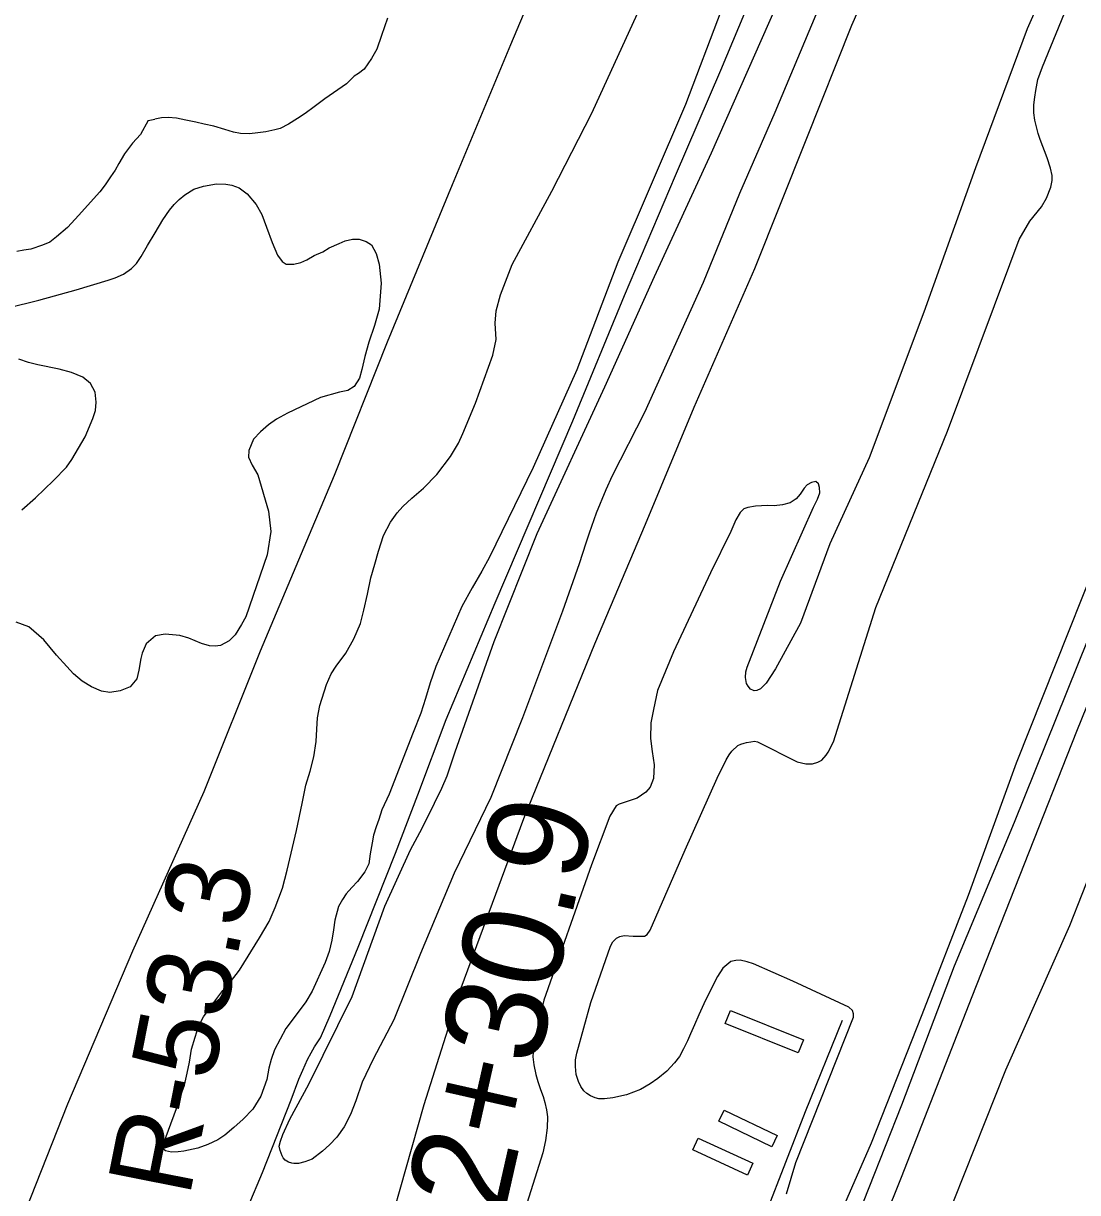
# Model space of a CAD drawing. Extents: x 3734862 to 3772949, y 391520 to 417239.
# Drawn here: x 3748915 to 3749961, y 406983 to 408143 of the extents above; entities that cross this region are included whole.
import ezdxf

# ---------------------------------------------------------------- set-up
doc = ezdxf.new("R2010")
doc.units = 0
for name, color, linetype in [('V-BLDG-OTLN', 7, 'Continuous'), ('V-RIVR-RANG-IDEN', 7, 'Continuous'), ('V-ROAD-CNTR', 7, 'Continuous'), ('V-SITE-VEGE', 7, 'Continuous'), ('V-SURV-IDEN', 7, 'Continuous'), ('V-TOPO-SHOR', 7, 'Continuous')]:
    doc.layers.add(name, color=color, linetype=linetype)

msp = doc.modelspace()

# ---------------------------------------------------------------- linework, layer by layer
at = {"layer": 'V-BLDG-OTLN'}
for points in [[(3749683.8, 407121.9), (3749611.4, 407150.9), (3749616.6, 407163.8), (3749689, 407134.9)], [(3749657.7, 407028.8), (3749605.2, 407054.1), (3749610.6, 407065.2), (3749663.1, 407039.9)], [(3749633.6, 407000.7), (3749579.4, 407025.6), (3749584.8, 407037.3), (3749639, 407012.4)]]:
    msp.add_lwpolyline(points, close=True, dxfattribs=at)
at = {"layer": 'V-ROAD-CNTR'}
msp.add_lwpolyline([(3749437.7, 406393.3), (3749454.9, 406454.2), (3749460.2, 406470.2), (3749465.8, 406486.1), (3749471.6, 406501.9), (3749477.7, 406517.7), (3749484.1, 406533.3), (3749513.1, 406608.9), (3749551, 406707.9), (3749585.7, 406798.3), (3749632.6, 406912.8), (3749691.1, 407063.7), (3749727.8, 407154.4)], dxfattribs=at)
at = {"layer": 'V-SITE-VEGE'}
for points in [[(3749640.9, 407899.9), (3749691.8, 408027.6), (3749737, 408141.4), (3749798.3, 408280.5), (3750093.9, 408960.7), (3750094.4, 408961.2), (3750095.1, 408961.3), (3750212.6, 408916.5), (3750213.2, 408916), (3750213.3, 408915.3), (3749954, 408234.7)], [(3749954, 408234.7), (3749911.1, 408137.9), (3749859.9, 407999.9), (3749808.6, 407856.9), (3749754.4, 407712.1), (3749715.2, 407626.9), (3749686.3, 407548.1), (3749661.3, 407502.9), (3749652.2, 407488.8), (3749646.5, 407483), (3749642.7, 407481.3), (3749640.2, 407481.1), (3749639.5, 407481.3), (3749636.5, 407482.8), (3749634.1, 407485.7), (3749632.7, 407488.2), (3749632.2, 407490.3), (3749631.7, 407494.4), (3749631.9, 407499.9), (3749633.2, 407504.4), (3749666.2, 407589.8), (3749699, 407663.4), (3749703.2, 407671.1), (3749705.2, 407677.5), (3749705.1, 407682.7), (3749704.1, 407686.6), (3749701.4, 407688.7), (3749697.2, 407687.9), (3749692.9, 407685.3), (3749689.8, 407682), (3749686, 407676.3), (3749681.8, 407671.6), (3749675.9, 407667.6), (3749668.4, 407665.7), (3749660.2, 407664.6), (3749653.5, 407665), (3749641.5, 407664.3), (3749633.9, 407663.1), (3749630.1, 407661.6), (3749626.3, 407658.1), (3749622, 407650.7), (3749617, 407639.3), (3749596.8, 407598), (3749560.2, 407519.9), (3749544.2, 407481.3), (3749540.2, 407462.7), (3749537.7, 407449.4), (3749537.2, 407433.9), (3749539.1, 407420.8), (3749540.9, 407407.8), (3749540.2, 407394.1), (3749537.1, 407385.6), (3749532.6, 407380.5), (3749524, 407374.7), (3749512.3, 407370.6), (3749506.3, 407368.7), (3749503.4, 407367), (3749496.9, 407356.8), (3749478.8, 407308.5), (3749431.5, 407174.3), (3749421.7, 407131.9), (3749420.5, 407117.9), (3749421.6, 407110.1), (3749423.6, 407100.6), (3749425.5, 407093.5), (3749428.1, 407085.6), (3749430.8, 407078.5), (3749432.5, 407072.6), (3749434.2, 407065.4), (3749435.2, 407058.3), (3749434.9, 407047.6), (3749433.3, 407034.9), (3749430.5, 407022.8), (3749410.8, 406959.9)], [(3749934.5, 407980.6), (3749935.9, 407987.5), (3749935.9, 407992.3), (3749934.2, 407999.7), (3749931, 408010), (3749923.9, 408028.1), (3749921.9, 408034), (3749918.7, 408047.2), (3749917.7, 408054.5), (3749917.6, 408062.3), (3749918.8, 408069.9), (3749919.6, 408076.8), (3749921.7, 408087.5), (3749926.3, 408100.1), (3749975.2, 408219.8)], [(3749607.4, 408156.1), (3749572, 408062.6), (3749505.1, 407906.4), (3749464.2, 407799.6), (3749421, 407702.7), (3749377.6, 407613.7), (3749370.1, 407599.9), (3749360.3, 407583.3), (3749350.3, 407564.9), (3749324.4, 407505.1), (3749318.7, 407489), (3749314.1, 407473.6), (3749309.5, 407458.8), (3749302, 407439.6), (3749278.1, 407378.4), (3749270.7, 407363), (3749267.7, 407353.3), (3749265.2, 407346.2), (3749262.5, 407337.8), (3749261.1, 407330.3), (3749259.3, 407319.3), (3749257.9, 407309.6), (3749253.8, 407301.5), (3749246.6, 407291.9), (3749240.9, 407285.9), (3749235.3, 407279.7), (3749231.7, 407274.1), (3749227.9, 407267.1), (3749224.3, 407253.6), (3749222.7, 407244.1), (3749221.1, 407233.6), (3749218.5, 407222.4), (3749214.5, 407211.6), (3749201.7, 407183), (3749195.3, 407172.6), (3749186.7, 407160.9), (3749175.5, 407146), (3749164.4, 407124.8), (3749160.9, 407115.5), (3749158.8, 407106.7), (3749156.6, 407095.5), (3749150.9, 407078.9), (3749142.8, 407066.1), (3749133.3, 407056), (3749124, 407047.8), (3749114.9, 407040.2), (3749108.1, 407035.7), (3749098.3, 407031.1), (3749088.3, 407027.4), (3749074.3, 407024.4), (3749068.8, 407023.6), (3749062.2, 407023.3), (3749056.3, 407024.6), (3749052.5, 407027.3), (3749068.1, 407069.3), (3749071.5, 407079.9), (3749075, 407090), (3749077.7, 407101.9), (3749079.9, 407112.7), (3749081.9, 407125.6), (3749085.5, 407137.5), (3749089, 407148.1), (3749093.9, 407157.7), (3749099.1, 407164.8), (3749106, 407174.5), (3749113.1, 407183.9), (3749120.6, 407192.5), (3749129.6, 407203.8), (3749149.6, 407236.2), (3749158.9, 407252.2), (3749165.1, 407266.1), (3749172.3, 407285.3), (3749177, 407303.1), (3749186.1, 407342.5), (3749191.8, 407369.2), (3749195.3, 407387.4), (3749199.6, 407401.3), (3749203.2, 407415.6), (3749205.5, 407430.8), (3749206.4, 407442.9), (3749207.1, 407454.3), (3749209.2, 407466.6), (3749215.9, 407487.4), (3749220.7, 407498), (3749225.4, 407505.7), (3749235.1, 407518.4), (3749243, 407532.6), (3749249.6, 407548), (3749253.1, 407561), (3749256.6, 407576.9), (3749259.8, 407593.2), (3749263.8, 407606.6), (3749267.5, 407619.8), (3749272.6, 407635.3), (3749279.4, 407648.5), (3749286.1, 407657.7), (3749291.7, 407663.9), (3749300.7, 407672.3), (3749312.2, 407682.2)], [(3749701.4, 408151.7), (3749660.6, 408054.7), (3749625.6, 407974.5), (3749589.7, 407886.2), (3749531.3, 407757.2), (3749499.4, 407694.5), (3749493.1, 407680.4), (3749483.3, 407657.2), (3749476.6, 407637.4), (3749473.2, 407627.7), (3749466.5, 407607.2), (3749449.9, 407560.1), (3749410.3, 407454.4), (3749379.1, 407375.4), (3749342.7, 407300.2), (3749309.1, 407220.5), (3749282.7, 407154.7), (3749262.2, 407115.8), (3749251.4, 407092.7), (3749244.9, 407074.2), (3749239.8, 407060.8), (3749233.5, 407048.6), (3749226.2, 407038.4), (3749218.8, 407030.6), (3749212.1, 407024.5), (3749201.7, 407016.5), (3749194.3, 407013.8), (3749188.1, 407012.3), (3749183.6, 407012.1), (3749181.6, 407012.4), (3749178.1, 407013.5), (3749175, 407015.6), (3749172.9, 407017.8), (3749171.8, 407019.7), (3749170, 407025), (3749169, 407029.4), (3749170.3, 407034.4), (3749172.6, 407041), (3749179.6, 407056.3), (3749198.4, 407090.8), (3749241.3, 407178), (3749273.9, 407267.3), (3749299.4, 407323.5), (3749310.7, 407344.9), (3749323, 407369.7), (3749330.2, 407384.5), (3749335.5, 407396.6), (3749343.7, 407420.7), (3749382.2, 407530.1), (3749425, 407637.2), (3749491.9, 407782.6), (3749541.3, 407892), (3749597.8, 408014.7), (3749662.4, 408160.5)], [(3749312.2, 407682.2), (3749325.4, 407695.8), (3749338.9, 407713.6), (3749346.8, 407726.8), (3749351.3, 407736.3), (3749363.8, 407766.4), (3749380.8, 407814), (3749384.1, 407829.5), (3749383.2, 407845.9), (3749384.1, 407858.2), (3749388.6, 407874.1), (3749400, 407903.9), (3749439.5, 407976.7), (3749479.1, 408054.1), (3749528.1, 408161.1)], [(3749022.4, 407900), (3749027.3, 407904.9), (3749032, 407911.9), (3749038.2, 407922.9), (3749046, 407935.5), (3749053.7, 407948.5), (3749060.1, 407957.8), (3749064.9, 407963.5), (3749069.8, 407968.6), (3749075.4, 407973.3), (3749084.3, 407978.7), (3749093.8, 407981.9), (3749106.7, 407984.1), (3749115.9, 407983.8), (3749122, 407982.8), (3749129.3, 407980), (3749137.2, 407974.1), (3749146.1, 407963.5), (3749151.7, 407953.7), (3749156.5, 407941.2), (3749162, 407926), (3749167.2, 407913.4), (3749171.9, 407906.9), (3749175.9, 407904.3), (3749183.5, 407904.4), (3749190.5, 407906.1), (3749196.5, 407908.8), (3749203.7, 407912.8), (3749212.2, 407916.7), (3749218.7, 407920.5), (3749228.6, 407925), (3749234.5, 407927.5), (3749241.7, 407929.1), (3749248.4, 407929.2), (3749255.2, 407926.9), (3749260.5, 407923.5), (3749265.3, 407914.9), (3749268.3, 407904.4), (3749270.1, 407885.4), (3749268.1, 407859.6), (3749263.5, 407843.4), (3749257.9, 407826.9), (3749254, 407812.7), (3749251.1, 407799.8), (3749248.8, 407791.4), (3749243.3, 407783)], [(3749672.2, 406982.1), (3749681.5, 407013.2), (3749738.8, 407157.2), (3749738.7, 407160.8), (3749737.7, 407163.8), (3749734, 407167.4), (3749678.5, 407193), (3749639.6, 407210.1), (3749633.4, 407212.3), (3749626.3, 407214), (3749622, 407213.7), (3749617.2, 407212.7), (3749609.1, 407205.9), (3749603.9, 407197.8), (3749592, 407174.3), (3749585.4, 407159.8), (3749581, 407149.7), (3749577, 407140.8), (3749574, 407133.9), (3749570, 407126), (3749566, 407118.4), (3749561.1, 407111.9), (3749553.7, 407103.8), (3749544.6, 407096.6), (3749537, 407091.2), (3749527.4, 407085.5), (3749513.6, 407080.3), (3749500, 407077.3), (3749491.7, 407076.3), (3749486.2, 407076.4), (3749482.4, 407077.4), (3749477.8, 407079.2), (3749474.3, 407081.7), (3749471.3, 407084.3), (3749468.2, 407088.4), (3749465.8, 407093.4), (3749463.7, 407100.4), (3749462.9, 407108.4), (3749462.8, 407115), (3749464.2, 407121.7), (3749478.2, 407171.8), (3749497.7, 407227.8), (3749500.1, 407232), (3749501.7, 407233.8), (3749503.7, 407235.7), (3749506.9, 407237.4), (3749511.2, 407238.4), (3749520.3, 407237.8), (3749526.3, 407237.7), (3749531.3, 407237.8), (3749534, 407239.4), (3749537.1, 407243.6), (3749571.7, 407323.5), (3749603.4, 407394.6), (3749612.4, 407412.6), (3749615.3, 407417.7), (3749618, 407421.1), (3749623.9, 407426.7), (3749627, 407428.1), (3749630.2, 407429.1), (3749632.7, 407429.8), (3749636.8, 407430.6), (3749640.7, 407431.1), (3749643.4, 407430.5), (3749682.8, 407410.5), (3749691.4, 407408.6), (3749698, 407408.7), (3749703.4, 407410.4), (3749707.3, 407412.3), (3749711.6, 407417.4), (3749713.6, 407420.2), (3749718.8, 407430.4), (3749761, 407563.6), (3749832.1, 407738.7), (3749893.7, 407904), (3749903.1, 407928.9), (3749913.8, 407947.1), (3749925.2, 407961.4), (3749930.3, 407969.8), (3749934.5, 407980.6)], [(3748899.7, 407861.2), (3748930.5, 407868.6), (3748967.6, 407879), (3748999.2, 407888.5), (3749006.1, 407890.8), (3749014.6, 407894.4), (3749022.4, 407900)], [(3749259.7, 406883), (3749312.8, 407070.8), (3749349.5, 407186.4), (3749411.7, 407354.5), (3749482, 407527.8), (3749532.3, 407646.3), (3749580.6, 407762.5), (3749640.9, 407899.9)], [(3748913.8, 407660.6), (3748927.1, 407672.4), (3748945, 407689.9), (3748957.9, 407703), (3748963.3, 407710.7), (3748976.5, 407733), (3748984, 407751.1), (3748986.8, 407759.2), (3748987.5, 407767.3), (3748986.3, 407777.5), (3748981.8, 407786), (3748974.2, 407792.4), (3748962.8, 407797), (3748950.7, 407800.1), (3748929.5, 407804.4), (3748920.3, 407806.9), (3748910.8, 407810)], [(3749243.3, 407783), (3749237.2, 407779), (3749228.9, 407777.4), (3749209.8, 407772.2), (3749177.1, 407756.7), (3749166.4, 407750.6), (3749158.4, 407745), (3749150.3, 407738.1), (3749143.4, 407730.6), (3749138.8, 407719.4), (3749138.6, 407713), (3749142.2, 407705), (3749147.9, 407695.3), (3749158.5, 407659.4), (3749160.7, 407639.3), (3749157, 407615.9), (3749135.8, 407554.4), (3749131.6, 407546.9), (3749125.4, 407536.6), (3749119.4, 407530.8), (3749110.7, 407526.1), (3749105.5, 407525.5), (3749099.8, 407525.7), (3749091.9, 407528.2), (3749079.4, 407533.2), (3749070.4, 407536.1), (3749055.9, 407537.4), (3749046.3, 407535.5), (3749037.1, 407527.7), (3749032.9, 407518.3), (3749031.6, 407513), (3749029.8, 407501.6), (3749027.8, 407492.9), (3749021.2, 407484.9), (3749011.2, 407481), (3749001.1, 407479.3), (3748992.8, 407480.8), (3748982.9, 407485), (3748973.6, 407490.7), (3748965, 407498), (3748958.3, 407505.1), (3748948.1, 407516.5), (3748935.4, 407531.6), (3748920.6, 407544.7), (3748908.1, 407549.3)], [(3750017.5, 407704.3), (3749900.2, 407409.2), (3749852.4, 407278.1), (3749806.6, 407159.7), (3749756.2, 407032.2), (3749729.8, 406971.9)], [(3750038.6, 407465.4), (3749952.9, 407248.1), (3749889.6, 407104.6), (3749827.9, 406950), (3749756.3, 406780), (3749709.7, 406667.5), (3749687.6, 406627.8), (3749683.1, 406623.2), (3749678.5, 406620.1), (3749672.9, 406618.6), (3749669, 406617.9), (3749663.5, 406617.8), (3749659.1, 406618.8), (3749653.9, 406620.3), (3749649.7, 406623.3), (3749648.1, 406625.5), (3749647.1, 406628.3), (3749646.5, 406633.9), (3749646.5, 406639.4), (3749700, 406783.8), (3749786.4, 406998.7), (3749856.6, 407177.9), (3749960.4, 407441.1), (3750054.6, 407673.7)]]:
    msp.add_lwpolyline(points, dxfattribs=at)
at = {"layer": 'V-TOPO-SHOR'}
msp.add_line((3749039, 408046.9), (3749045.5, 408048.3), dxfattribs=at)
for points in [[(3748738.3, 406531.9), (3748790.6, 406654.8), (3748843.4, 406783.3), (3748891, 406899.7), (3748959.2, 407071.4), (3749023.9, 407223), (3749094.7, 407381.2), (3749150.5, 407520.9), (3749223.7, 407695), (3749276.5, 407827.2), (3749340.8, 407983.4), (3749398.7, 408122.3), (3749462.6, 408273.6), (3749526.1, 408435.2), (3749593.8, 408596.4), (3749644.6, 408717.5), (3749718.1, 408901.8), (3749773.6, 409031.1), (3749793.9, 409080.7), (3749810.4, 409111.7)], [(3749516.6, 406389.6), (3749568.9, 406527.8), (3749616.1, 406647.9), (3749663.6, 406766.5), (3749721.8, 406906.3), (3749786.8, 407070.5), (3749839.1, 407208.1), (3749898.5, 407350.9), (3749971.6, 407532.4), (3750019.2, 407649.9), (3750065.8, 407765.2), (3750140.3, 407955.5), (3750198.9, 408099.4), (3750272.6, 408279.4), (3750319.7, 408396.4), (3750366.7, 408519.2), (3750426.6, 408676.6), (3750473.5, 408789), (3750497.1, 408848.1)], [(3749109.8, 406902.1), (3749152.3, 407003.2), (3749181, 407075.2), (3749188.4, 407095.7), (3749192.4, 407104.8), (3749197.1, 407115.2), (3749200.7, 407122), (3749203.9, 407128), (3749209.9, 407136.9), (3749219.7, 407159), (3749247.3, 407226.7), (3749284.5, 407320.1), (3749306.6, 407378), (3749334.5, 407452.8), (3749383.1, 407568.3), (3749460.2, 407749), (3749511.7, 407873.3), (3749562.1, 407992.2), (3749607, 408096.9), (3749668.3, 408243.3)], [(3749276.3, 408148.5), (3749270.4, 408131.3), (3749265.8, 408117.6), (3749260.7, 408108.3), (3749253.2, 408097.7), (3749247.6, 408093.4), (3749243.2, 408090.9), (3749235.6, 408083.1), (3749214.4, 408068.5), (3749203.8, 408060.5), (3749194.6, 408053.9), (3749187.2, 408049), (3749178.3, 408043.4), (3749169.9, 408038.9), (3749164.8, 408037.5), (3749155.7, 408035.6), (3749147.8, 408034.5), (3749139.6, 408033.6), (3749130.6, 408034.1), (3749123.8, 408035.3), (3749115, 408038), (3749104.2, 408041.3), (3749094.5, 408043.2), (3749086.4, 408045.2), (3749076.3, 408047.3), (3749067.2, 408049.3), (3749058.9, 408049.8), (3749052.3, 408049.5), (3749045.5, 408048.3)], [(3749039, 408046.9), (3749031.5, 408033), (3749023.5, 408024.5), (3749015.6, 408013.9), (3749010, 408004.3), (3749006.1, 407997.7), (3749001.7, 407991), (3748996.3, 407983.1), (3748991.1, 407976.2), (3748981.9, 407965.9), (3748970.2, 407953), (3748958.8, 407940.6), (3748948.2, 407931.4), (3748941.4, 407926.2), (3748934.2, 407923.1), (3748922.7, 407919.4), (3748915.7, 407918.4), (3748908.7, 407917)]]:
    msp.add_lwpolyline(points, dxfattribs=at)

# ---------------------------------------------------------------- texts
at = {"layer": 'V-RIVR-RANG-IDEN'}
msp.add_text('R-53.3', height=83, rotation=78.7675, dxfattribs=at).set_placement((3749079.8, 406977.5))
at = {"layer": 'V-SURV-IDEN'}
msp.add_text('1462+30.9', height=100, rotation=77.2556, dxfattribs=at).set_placement((3749342.4, 406741))

doc.saveas('drawing.dxf')
